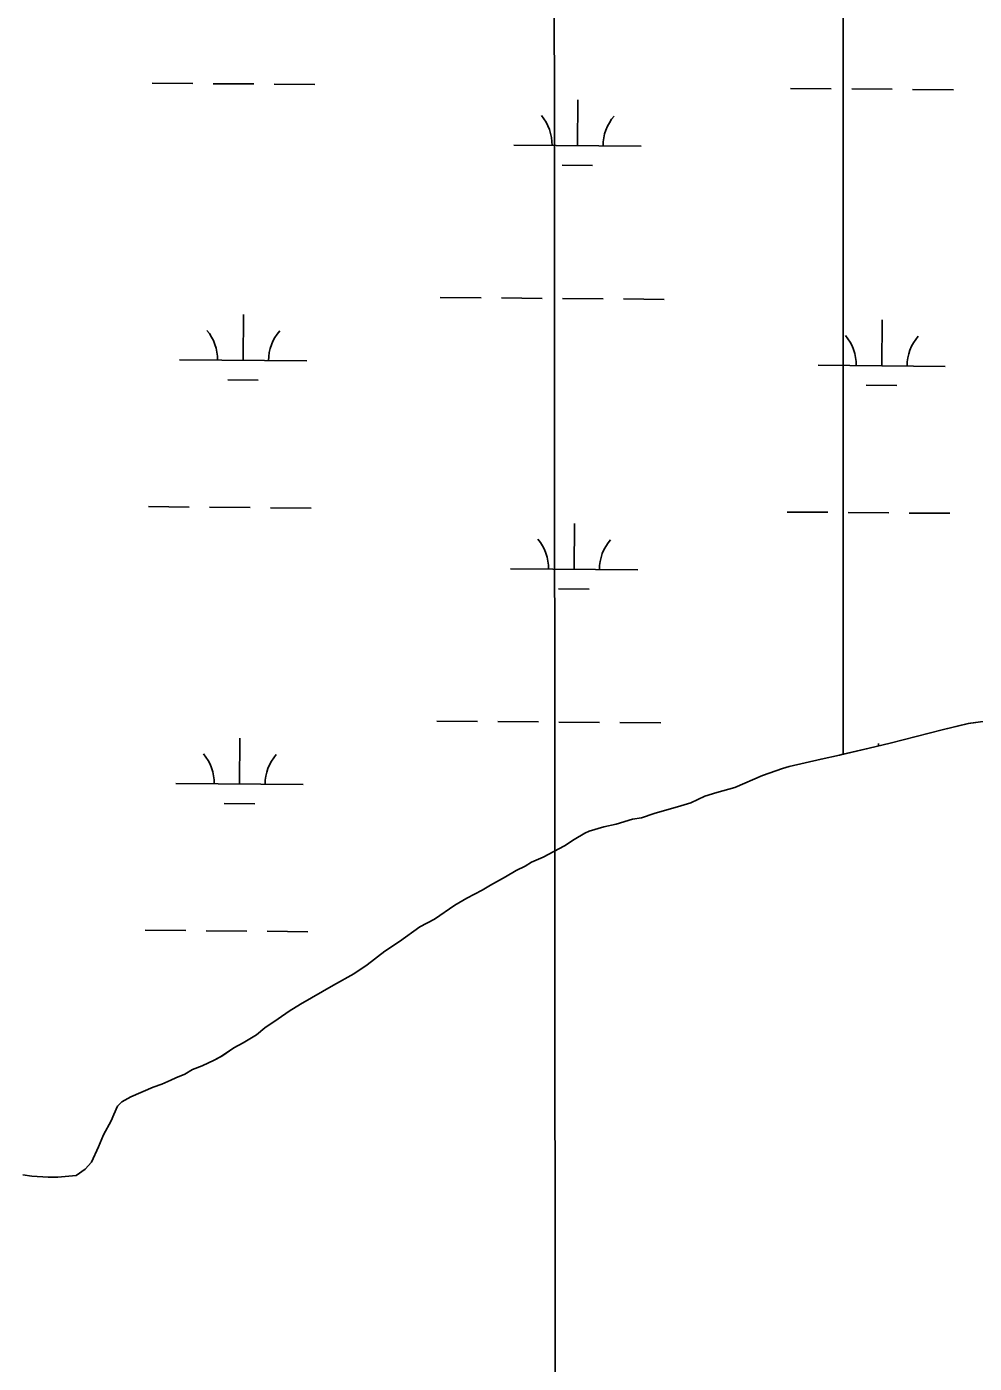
# Model space of a CAD drawing. Extents: x 3271442 to 3309282, y 752266 to 777610.
# Drawn here: x 3296146 to 3296891, y 771085 to 772135 of the extents above; entities that cross this region are included whole.
import ezdxf

# ---------------------------------------------------------------- set-up
doc = ezdxf.new("R2010")
doc.units = 0
for name, color, linetype in [('V-GRID-MAJR', 7, 'Continuous'), ('V-SITE-VEGE', 7, 'Continuous'), ('V-TOPO-SHOR', 7, 'Continuous'), ('V-WETL-SWMP', 7, 'Continuous')]:
    doc.layers.add(name, color=color, linetype=linetype)

msp = doc.modelspace()

# ---------------------------------------------------------------- linework, layer by layer
at = {"layer": 'V-GRID-MAJR'}
msp.add_spline([(3296567.4, 757647.8), (3296564.7, 763706.6), (3296562.1, 769768.5), (3296559.4, 775830.5), (3296559.4, 775833.5)], degree=3, dxfattribs=at)
at = {"layer": 'V-SITE-VEGE'}
for p, q in [((3296787.8, 772986.2), (3296787.8, 771563.6)), ((3296824.7, 771572.3), (3296865.6, 771582.7)), ((3296865.6, 771582.7), (3296886.1, 771587.7)), ((3296886.1, 771587.7), (3296899.5, 771589.7)), ((3296808.2, 771568.3), (3296824.7, 771572.3)), ((3296787.8, 771563.6), (3296808.2, 771568.3))]:
    msp.add_line(p, q, dxfattribs=at)
msp.add_lwpolyline([(3296143, 771233.4), (3296150, 771232.4), (3296163, 771231.4), (3296170.5, 771231.4), (3296179, 771232.3), (3296184.9, 771232.8), (3296191.9, 771237.8), (3296196.9, 771243.3), (3296202.4, 771255.3), (3296206.4, 771264.7), (3296212.4, 771275.7), (3296214.4, 771280.7), (3296217.4, 771287.2), (3296220.9, 771290.7), (3296227.9, 771294.6), (3296245.4, 771302.1), (3296252.3, 771304.6), (3296259.3, 771307.6), (3296263.3, 771309.6), (3296270.3, 771312.5), (3296276.3, 771316), (3296283.8, 771319), (3296293.3, 771323.5), (3296299.3, 771326.5), (3296308.7, 771333), (3296316.2, 771336.9), (3296326.7, 771343.4), (3296333.2, 771348.9), (3296343.7, 771355.9), (3296352.2, 771361.8), (3296361.1, 771367.3), (3296387.1, 771382.2), (3296403.1, 771391.2), (3296413.5, 771398.2), (3296427.5, 771409.1), (3296439, 771416.6), (3296455, 771428.1), (3296466.4, 771434), (3296482.4, 771445), (3296491.9, 771450.5), (3296503.9, 771456.9), (3296510.4, 771460.9), (3296522.3, 771467.4), (3296530.8, 771472.4), (3296537.8, 771475.8), (3296542.8, 771478.8), (3296551.8, 771482.8), (3296568.7, 771491.8), (3296576.2, 771496.8), (3296584.7, 771501.7), (3296588.2, 771503.2), (3296599.7, 771506.7), (3296609.2, 771508.7), (3296622.1, 771512.7), (3296629.1, 771513.7), (3296639.1, 771517.1), (3296660.1, 771523.1), (3296668, 771525.6), (3296679, 771530.6), (3296688.5, 771533.5), (3296702.5, 771537.5), (3296724.4, 771547), (3296739.9, 771552.4), (3296745.4, 771553.9), (3296770.3, 771559.9), (3296784.8, 771562.9), (3296787.8, 771563.6), (3296787.8, 772986.2)], dxfattribs=at)
at = {"layer": 'V-TOPO-SHOR'}
for p, q in [((3296824.7, 771572.3), (3296865.6, 771582.7)), ((3296865.6, 771582.7), (3296886, 771587.7)), ((3296886, 771587.7), (3296899.5, 771589.7)), ((3296808.2, 771568.3), (3296824.7, 771572.3)), ((3296770.3, 771559.9), (3296784.8, 771562.9)), ((3296784.8, 771562.9), (3296808.2, 771568.3)), ((3296724.4, 771547), (3296739.9, 771552.4)), ((3296739.9, 771552.4), (3296745.4, 771553.9)), ((3296745.4, 771553.9), (3296770.3, 771559.9)), ((3296702.5, 771537.5), (3296724.4, 771547)), ((3296668, 771525.6), (3296679, 771530.6)), ((3296679, 771530.6), (3296688.5, 771533.5)), ((3296688.5, 771533.5), (3296702.5, 771537.5)), ((3296639.1, 771517.1), (3296660, 771523.1)), ((3296660, 771523.1), (3296668, 771525.6)), ((3296599.7, 771506.7), (3296609.2, 771508.7)), ((3296609.2, 771508.7), (3296622.1, 771512.7)), ((3296622.1, 771512.7), (3296629.1, 771513.7)), ((3296629.1, 771513.7), (3296639.1, 771517.1)), ((3296576.2, 771496.8), (3296584.7, 771501.7)), ((3296584.7, 771501.7), (3296588.2, 771503.2)), ((3296588.2, 771503.2), (3296599.7, 771506.7)), ((3296551.8, 771482.8), (3296568.7, 771491.8)), ((3296568.7, 771491.8), (3296576.2, 771496.8)), ((3296537.8, 771475.8), (3296542.8, 771478.8)), ((3296542.8, 771478.8), (3296551.8, 771482.8)), ((3296510.4, 771460.9), (3296522.3, 771467.4)), ((3296522.3, 771467.4), (3296530.8, 771472.4)), ((3296530.8, 771472.4), (3296537.8, 771475.8)), ((3296491.9, 771450.5), (3296503.9, 771456.9)), ((3296503.9, 771456.9), (3296510.4, 771460.9)), ((3296482.4, 771445), (3296491.9, 771450.5)), ((3296466.4, 771434), (3296482.4, 771445)), ((3296439, 771416.6), (3296455, 771428.1)), ((3296455, 771428.1), (3296466.4, 771434)), ((3296427.5, 771409.1), (3296439, 771416.6)), ((3296413.5, 771398.2), (3296427.5, 771409.1)), ((3296403.1, 771391.2), (3296413.5, 771398.2)), ((3296387.1, 771382.2), (3296403.1, 771391.2)), ((3296361.1, 771367.3), (3296387.1, 771382.2)), ((3296343.7, 771355.9), (3296352.2, 771361.8)), ((3296352.2, 771361.8), (3296361.1, 771367.3)), ((3296333.2, 771348.9), (3296343.7, 771355.9)), ((3296316.2, 771336.9), (3296326.7, 771343.4)), ((3296326.7, 771343.4), (3296333.2, 771348.9)), ((3296299.2, 771326.5), (3296308.7, 771333)), ((3296308.7, 771333), (3296316.2, 771336.9)), ((3296283.8, 771319), (3296293.3, 771323.5)), ((3296293.3, 771323.5), (3296299.2, 771326.5)), ((3296259.3, 771307.6), (3296263.3, 771309.6)), ((3296263.3, 771309.6), (3296270.3, 771312.5)), ((3296270.3, 771312.5), (3296276.3, 771316)), ((3296276.3, 771316), (3296283.8, 771319)), ((3296227.9, 771294.6), (3296245.4, 771302.1)), ((3296245.4, 771302.1), (3296252.3, 771304.6)), ((3296252.3, 771304.6), (3296259.3, 771307.6)), ((3296217.4, 771287.2), (3296220.9, 771290.7)), ((3296220.9, 771290.7), (3296227.9, 771294.6)), ((3296212.4, 771275.7), (3296214.4, 771280.7)), ((3296214.4, 771280.7), (3296217.4, 771287.2)), ((3296206.4, 771264.7), (3296212.4, 771275.7)), ((3296202.4, 771255.3), (3296206.4, 771264.7)), ((3296196.9, 771243.3), (3296202.4, 771255.3)), ((3296184.9, 771232.8), (3296191.9, 771237.8)), ((3296191.9, 771237.8), (3296196.9, 771243.3)), ((3296143, 771233.4), (3296150, 771232.4)), ((3296150, 771232.4), (3296163, 771231.4)), ((3296163, 771231.4), (3296170.5, 771231.4)), ((3296170.5, 771231.4), (3296179, 771232.3)), ((3296179, 771232.3), (3296184.9, 771232.8))]:
    msp.add_line(p, q, dxfattribs=at)
at = {"layer": 'V-WETL-SWMP'}
for p, q in [((3296244.5, 772090.7), (3296276.5, 772090.5)), ((3296292.5, 772090.3), (3296324.5, 772090.1)), ((3296340.5, 772089.9), (3296372.5, 772089.7)), ((3296746.4, 772086.6), (3296778.4, 772086.3)), ((3296794.4, 772086.2), (3296826.3, 772085.9)), ((3296578.9, 772041.5), (3296579.2, 772077.5)), ((3296842.3, 772085.8), (3296874.3, 772085.5)), ((3296528.9, 772042), (3296628.9, 772041.1)), ((3296566.8, 772026.2), (3296590.8, 772026)), ((3296471.1, 771922.4), (3296503.1, 771922.1)), ((3296519.1, 771922), (3296551.1, 771921.7)), ((3296567.1, 771921.6), (3296599.1, 771921.3)), ((3296615.1, 771921.2), (3296647.1, 771920.9)), ((3296316.1, 771872.9), (3296316.4, 771908.9)), ((3296818, 771868.8), (3296818.3, 771904.8)), ((3296266.1, 771873.3), (3296366.1, 771872.5)), ((3296768, 771869.2), (3296868, 771868.3)), ((3296304, 771857.6), (3296327.9, 771857.4)), ((3296805.8, 771853.4), (3296829.8, 771853.2)), ((3296241.7, 771758.1), (3296273.7, 771757.8)), ((3296289.7, 771757.7), (3296321.7, 771757.4)), ((3296337.7, 771757.3), (3296369.7, 771757)), ((3296743.6, 771753.9), (3296775.6, 771753.7)), ((3296791.6, 771753.5), (3296823.6, 771753.3)), ((3296839.6, 771753.1), (3296871.6, 771752.9)), ((3296576.2, 771708.9), (3296576.5, 771744.9)), ((3296526.2, 771709.3), (3296626.2, 771708.5)), ((3296564, 771693.5), (3296588, 771693.4)), ((3296468.3, 771589.7), (3296500.3, 771589.4)), ((3296516.3, 771589.3), (3296548.3, 771589)), ((3296564.3, 771588.9), (3296596.3, 771588.6)), ((3296612.3, 771588.5), (3296644.3, 771588.2)), ((3296824.7, 771572.3), (3296865.6, 771582.7)), ((3296865.6, 771582.7), (3296886, 771587.7)), ((3296886, 771587.7), (3296899.5, 771589.7)), ((3296313.3, 771540.2), (3296313.6, 771576.2)), ((3296808.2, 771568.3), (3296824.7, 771572.3)), ((3296815.5, 771570.1), (3296815.5, 771572.1)), ((3296770.3, 771559.9), (3296784.8, 771562.9)), ((3296784.8, 771562.9), (3296808.2, 771568.3)), ((3296724.4, 771547), (3296739.9, 771552.4)), ((3296739.9, 771552.4), (3296745.4, 771553.9)), ((3296745.4, 771553.9), (3296770.3, 771559.9)), ((3296263.3, 771540.6), (3296363.3, 771539.8)), ((3296702.5, 771537.5), (3296724.4, 771547)), ((3296668, 771525.6), (3296679, 771530.6)), ((3296679, 771530.6), (3296688.5, 771533.5)), ((3296688.5, 771533.5), (3296702.5, 771537.5)), ((3296301.2, 771524.9), (3296325.2, 771524.7)), ((3296639.1, 771517.1), (3296660, 771523.1)), ((3296660, 771523.1), (3296668, 771525.6)), ((3296599.7, 771506.7), (3296609.2, 771508.7)), ((3296609.2, 771508.7), (3296622.1, 771512.7)), ((3296622.1, 771512.7), (3296629.1, 771513.7)), ((3296629.1, 771513.7), (3296639.1, 771517.1)), ((3296576.2, 771496.8), (3296584.7, 771501.7)), ((3296584.7, 771501.7), (3296588.2, 771503.2)), ((3296588.2, 771503.2), (3296599.7, 771506.7)), ((3296551.8, 771482.8), (3296568.7, 771491.8)), ((3296568.7, 771491.8), (3296576.2, 771496.8)), ((3296537.8, 771475.8), (3296542.8, 771478.8)), ((3296542.8, 771478.8), (3296551.8, 771482.8)), ((3296510.4, 771460.9), (3296522.3, 771467.4)), ((3296522.3, 771467.4), (3296530.8, 771472.4)), ((3296530.8, 771472.4), (3296537.8, 771475.8)), ((3296491.9, 771450.5), (3296503.9, 771456.9)), ((3296503.9, 771456.9), (3296510.4, 771460.9)), ((3296482.4, 771445), (3296491.9, 771450.5)), ((3296466.4, 771434), (3296482.4, 771445)), ((3296239, 771425.4), (3296271, 771425.1)), ((3296287, 771425), (3296319, 771424.7)), ((3296335, 771424.6), (3296367, 771424.3)), ((3296439, 771416.6), (3296455, 771428.1)), ((3296455, 771428.1), (3296466.4, 771434)), ((3296427.5, 771409.1), (3296439, 771416.6)), ((3296413.5, 771398.2), (3296427.5, 771409.1)), ((3296403.1, 771391.2), (3296413.5, 771398.2)), ((3296387.1, 771382.2), (3296403.1, 771391.2)), ((3296361.1, 771367.3), (3296387.1, 771382.2)), ((3296343.7, 771355.9), (3296352.2, 771361.8)), ((3296352.2, 771361.8), (3296361.1, 771367.3)), ((3296333.2, 771348.9), (3296343.7, 771355.9)), ((3296316.2, 771336.9), (3296326.7, 771343.4)), ((3296326.7, 771343.4), (3296333.2, 771348.9)), ((3296299.2, 771326.5), (3296308.7, 771333)), ((3296308.7, 771333), (3296316.2, 771336.9)), ((3296283.8, 771319), (3296293.3, 771323.5)), ((3296293.3, 771323.5), (3296299.2, 771326.5)), ((3296259.3, 771307.6), (3296263.3, 771309.6)), ((3296263.3, 771309.6), (3296270.3, 771312.5)), ((3296270.3, 771312.5), (3296276.3, 771316)), ((3296276.3, 771316), (3296283.8, 771319)), ((3296227.9, 771294.6), (3296245.4, 771302.1)), ((3296245.4, 771302.1), (3296252.3, 771304.6)), ((3296252.3, 771304.6), (3296259.3, 771307.6)), ((3296217.4, 771287.2), (3296220.9, 771290.7)), ((3296220.9, 771290.7), (3296227.9, 771294.6)), ((3296212.4, 771275.7), (3296214.4, 771280.7)), ((3296214.4, 771280.7), (3296217.4, 771287.2)), ((3296206.4, 771264.7), (3296212.4, 771275.7)), ((3296202.4, 771255.3), (3296206.4, 771264.7)), ((3296196.9, 771243.3), (3296202.4, 771255.3)), ((3296184.9, 771232.8), (3296191.9, 771237.8)), ((3296191.9, 771237.8), (3296196.9, 771243.3)), ((3296143, 771233.4), (3296150, 771232.4)), ((3296150, 771232.4), (3296163, 771231.4)), ((3296163, 771231.4), (3296170.5, 771231.4)), ((3296170.5, 771231.4), (3296179, 771232.3)), ((3296179, 771232.3), (3296184.9, 771232.8))]:
    msp.add_line(p, q, dxfattribs=at)
for centre, start, end in [((3296523.7, 772042.5), 358.7563, 40.2999), ((3296634.2, 772041.6), 138.7563, 180.2999), ((3296260.8, 771873.8), 358.7563, 40.2999), ((3296371.3, 771872.9), 138.7563, 180.2999), ((3296762.7, 771869.7), 358.7563, 40.2999), ((3296873.2, 771868.8), 138.7563, 180.2999), ((3296520.9, 771709.8), 358.7563, 40.2999), ((3296631.4, 771708.9), 138.7563, 180.2999), ((3296258.1, 771541.2), 358.7563, 40.2999), ((3296368.6, 771540.2), 138.7563, 180.2999)]:
    msp.add_arc(centre, 35.2, start, end, dxfattribs=at)

doc.saveas('drawing.dxf')
